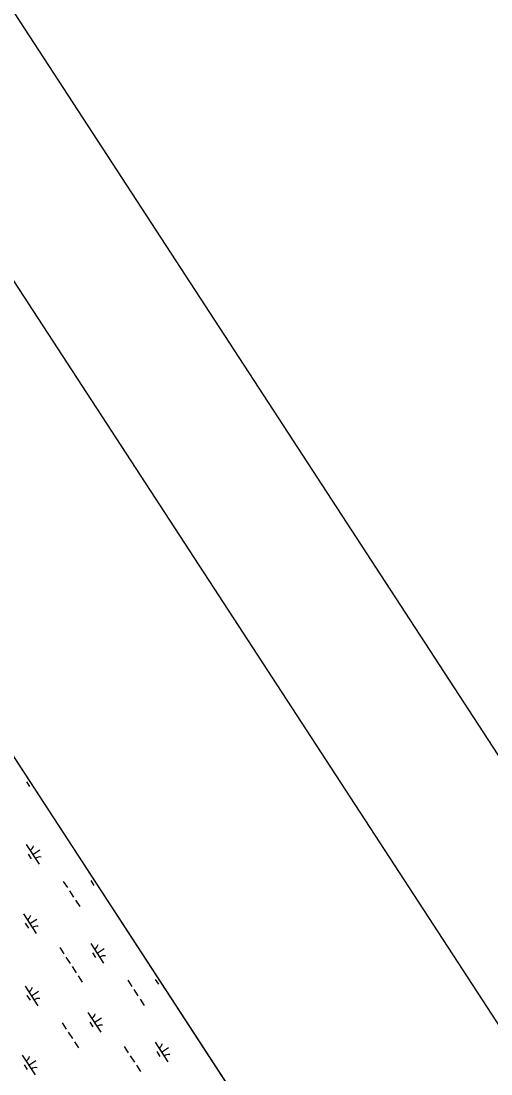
# Model space of a CAD drawing. Extents: x 3953924 to 3974542, y 193747 to 216192.
# Drawn here: x 3966221 to 3967220, y 210753 to 212995 of the extents above; entities that cross this region are included whole.
import ezdxf

# ---------------------------------------------------------------- set-up
doc = ezdxf.new("R2010")
doc.units = 0
for name, color, linetype in [('G-ANNO-NPLT', 7, 'Continuous'), ('V-ANNO-SYMB', 7, 'Continuous'), ('V-GRID-FRAM', 7, 'Continuous'), ('V-WETL-SWMP', 7, 'Continuous')]:
    doc.layers.add(name, color=color, linetype=linetype)

msp = doc.modelspace()

# ---------------------------------------------------------------- linework, layer by layer
at = {"layer": 'G-ANNO-NPLT'}
msp.add_lwpolyline([(3954168.8, 209355.9), (3964170.5, 193991), (3974297.3, 200583), (3964295.6, 215947.9)], close=True, dxfattribs=at)
at = {"layer": 'V-ANNO-SYMB'}
msp.add_lwpolyline([(3955180.9, 208373.9), (3964205.1, 194510.7), (3973808.1, 200761.7), (3964783.9, 214624.9), (3955180.9, 208373.9)], dxfattribs=at)
at = {"layer": 'V-GRID-FRAM'}
msp.add_lwpolyline([(3964669.3, 213787.9), (3972946, 201072.9), (3966057, 196668.5), (3957950.8, 209463.9), (3964669.3, 213787.9)], dxfattribs=at)
at = {"layer": 'V-WETL-SWMP'}
for p, q in [((3965581.8, 212386), (3966926.8, 210319.9)), ((3966232.4, 211375.2), (3966238.9, 211365.1)), ((3966231.9, 211241.6), (3966259.2, 211199.7)), ((3966235.8, 211221.5), (3966242.4, 211211.4)), ((3966245.6, 211220.6), (3966260.7, 211230.5)), ((3966310.6, 211163.3), (3966319.3, 211149.9)), ((3966369.3, 211164.8), (3966375.8, 211154.8)), ((3966323.7, 211143.2), (3966332.4, 211129.8)), ((3966336.8, 211123.1), (3966345.5, 211109.7)), ((3966226, 211094.2), (3966253.2, 211052.3)), ((3966239.6, 211073.3), (3966254.7, 211083.1)), ((3966229.9, 211074.1), (3966236.4, 211064)), ((3966303, 211022.3), (3966311.8, 211008.9)), ((3966368.9, 211031.3), (3966396.1, 210989.4)), ((3966372.8, 211011.1), (3966379.3, 211001.1)), ((3966382.5, 211010.3), (3966397.6, 211020.1)), ((3966316.1, 211002.2), (3966324.9, 210988.8)), ((3966329.2, 210982.1), (3966337.9, 210968.7)), ((3966342.3, 210962), (3966351, 210948.6)), ((3966447.5, 210953), (3966456.2, 210939.6)), ((3966506.2, 210954.5), (3966512.7, 210944.5)), ((3966229.5, 210940.5), (3966256.7, 210898.6)), ((3966233.3, 210920.4), (3966239.9, 210910.3)), ((3966243.1, 210919.6), (3966258.2, 210929.4)), ((3966460.6, 210932.9), (3966469.3, 210919.5)), ((3966473.7, 210912.7), (3966482.4, 210899.3)), ((3966362.9, 210883.9), (3966390.1, 210842)), ((3966308.1, 210862.2), (3966316.8, 210848.8)), ((3966366.8, 210863.8), (3966373.3, 210853.7)), ((3966376.5, 210863), (3966391.6, 210872.8)), ((3966321.2, 210842.1), (3966329.9, 210828.7)), ((3966334.3, 210822), (3966343, 210808.6)), ((3966439.9, 210812), (3966448.7, 210798.6)), ((3966505.8, 210820.9), (3966533, 210779)), ((3966519.4, 210800), (3966534.5, 210809.8)), ((3966223.5, 210793.2), (3966250.7, 210751.3)), ((3966453, 210791.9), (3966461.8, 210778.5)), ((3966509.7, 210800.8), (3966516.2, 210790.8)), ((3966227.4, 210773), (3966233.9, 210763)), ((3966237.1, 210772.2), (3966252.2, 210782)), ((3966466.1, 210771.8), (3966474.9, 210758.4))]:
    msp.add_line(p, q, dxfattribs=at)
for centre, start, end in [((3966230.7, 211243.9), 302.2901, 343.8338), ((3966260.9, 211197.6), 82.2901, 123.8337), ((3966224.7, 211096.6), 302.2901, 343.8338), ((3966254.9, 211050.3), 82.2901, 123.8337), ((3966367.6, 211033.6), 302.2901, 343.8338), ((3966397.8, 210987.3), 82.2901, 123.8337), ((3966228.2, 210942.9), 302.2901, 343.8338), ((3966258.4, 210896.6), 82.2901, 123.8337), ((3966361.6, 210886.2), 302.2901, 343.8338), ((3966391.8, 210839.9), 82.2901, 123.8337), ((3966504.5, 210823.3), 302.2901, 343.8338), ((3966222.2, 210795.5), 302.2901, 343.8338), ((3966534.7, 210777), 82.2901, 123.8337), ((3966252.4, 210749.2), 82.2901, 123.8337)]:
    msp.add_arc(centre, 17.6, start, end, dxfattribs=at)

doc.saveas('drawing.dxf')
